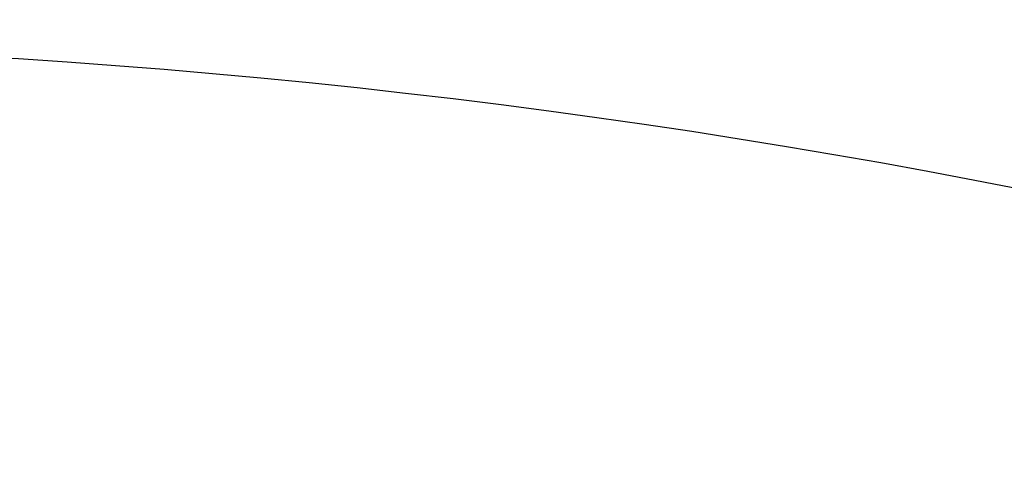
# Model space of a CAD drawing. Header units: millimetres. Extents: x 0 to 297, y 0 to 210.
# Tile 262 of 499: x 57.862 to 58.66, y 160.558 to 160.922. Entities that reach past the tile are written whole.
import ezdxf

# ---------------------------------------------------------------- set-up
doc = ezdxf.new("R2010")
doc.units = ezdxf.units.MM
doc.header["$LTSCALE"] = 16.335
doc.layers.get('0').update_dxf_attribs({"linetype": 'CONTINUOUS'})
doc.layers.add('AXES_REF', color=7, linetype='CONTINUOUS')

msp = doc.modelspace()

# ---------------------------------------------------------------- linework, layer by layer
at = {"color": 7, "linetype": 'Continuous'}
for radius in [6.78708, 6.7865, 6.74304]:
    msp.add_circle((57.46373, 154.71146), radius, dxfattribs=at)
msp.add_arc((57.46373, 154.71146), 6.72, 278.277129, 261.722871, dxfattribs=at)
at = {"layer": 'AXES_REF', "color": 9, "linetype": 'Continuous'}
msp.add_circle((57.46373, 154.71146), 6.19116, dxfattribs=at)

doc.saveas('drawing.dxf')
